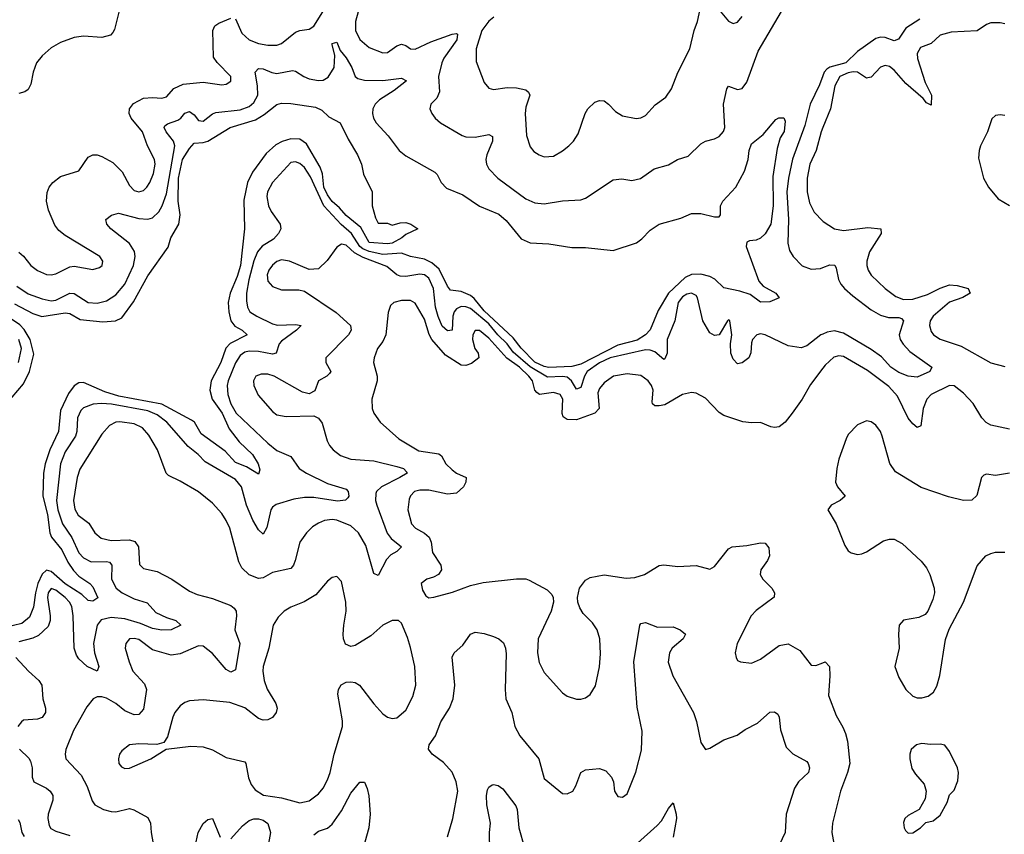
# Model space of a CAD drawing. Header units: inches. Extents: x 1682530 to 1839546, y 640742 to 791647.
# Tile 356 of 656: x 1726513 to 1730788, y 722022 to 725557. Entities that reach past the tile are written whole.
import ezdxf

# ---------------------------------------------------------------- set-up
doc = ezdxf.new("R2010")
doc.units = ezdxf.units.IN
doc.header["$MEASUREMENT"] = 0
doc.layers.add('B7722', color=7, linetype='Continuous')
doc.layers.add('B7732', color=7, linetype='Continuous')

msp = doc.modelspace()

# ---------------------------------------------------------------- linework, layer by layer
at = {"layer": 'B7722', "color": 5}
for points, elevation in [([(1727450, 725560.9), (1727478.2, 725498.2), (1727509.2, 725469.2), (1727550, 725453.8), (1727590, 725445.9), (1727630, 725446.4), (1727650, 725454.3), (1727710, 725502.5), (1727730, 725510.2), (1727770, 725516.1), (1727790, 725528.9), (1727865.7, 725650)], 560), ([(1727998.3, 725650), (1727970.6, 725550), (1727971.4, 725510), (1727990, 725471.4), (1728030, 725436.3), (1728090, 725412.8), (1728110, 725415), (1728150, 725443.8), (1728170, 725450.9), (1728190, 725444.5), (1728210, 725431.2), (1728230, 725429.4), (1728298.3, 725461.7), (1728390, 725493.8), (1728410, 725497.6), (1728414.4, 725494.4), (1728410.6, 725470), (1728354.1, 725390), (1728345.8, 725370), (1728331.4, 725310), (1728336.4, 725243.6), (1728323.9, 725216.1), (1728297.6, 725190), (1728293.7, 725170), (1728302.6, 725150), (1728317, 725130), (1728340.3, 725110), (1728434.4, 725054.4), (1728450, 725049.4), (1728490, 725047.4), (1728550, 725059.1), (1728566.4, 725050), (1728566.2, 725030), (1728541.3, 724970), (1728537.4, 724950), (1728539.7, 724930), (1728549.2, 724910), (1728589, 724870), (1728710, 724779.7), (1728750, 724762.2), (1728790, 724758.6), (1728870, 724771.7), (1728950, 724775.6), (1728970, 724783.1), (1729090, 724862.6), (1729127, 724867), (1729170, 724859.3), (1729207.7, 724867.7), (1729267, 724910), (1729330, 724928), (1729369, 724951), (1729414.9, 724965.1), (1729470, 725018), (1729490, 725030.3), (1729530, 725040.3), (1729550, 725050.3), (1729568.2, 725071.8), (1729574, 725090), (1729568.4, 725190), (1729582.9, 725257.1), (1729590, 725268.4), (1729630, 725254.4), (1729650, 725258.8), (1729670, 725285.8), (1729719.1, 725420.9), (1729850, 725642.4)], 560), ([(1728571.8, 725568.2), (1728550, 725551), (1728518.9, 725510), (1728495.5, 725430), (1728495.4, 725375.4), (1728530, 725284), (1728550, 725259.5), (1728570, 725254), (1728630, 725262.2), (1728670, 725262.1), (1728710, 725253.5), (1728722, 725242), (1728728.2, 725230), (1728710, 725178), (1728707.1, 725150), (1728714.1, 725054.1), (1728730, 725005.5), (1728745.4, 724985.4), (1728767.7, 724970), (1728790, 724962.3), (1728830, 724965.5), (1728870, 724987.7), (1728897.6, 725010), (1728917.6, 725030), (1728938.2, 725061.8), (1728967.6, 725150), (1728980.4, 725170), (1729010, 725198.7), (1729030, 725207), (1729050, 725204.4), (1729070, 725190.4), (1729099.1, 725159.1), (1729130, 725139.6), (1729190, 725129.1), (1729210, 725131.7), (1729230, 725142), (1729271.6, 725188.4), (1729318.5, 725221.5), (1729343.3, 725256.7), (1729370, 725328), (1729422.5, 725430), (1729441.1, 725510), (1729456.5, 725550), (1729470, 725615.8)], 580), ([(1726944.2, 725595.8), (1726924.8, 725515.2), (1726918, 725502), (1726907.7, 725490), (1726870, 725479.8), (1726790, 725485.1), (1726750, 725479.8), (1726690, 725458.9), (1726650, 725435.1), (1726610, 725400.5), (1726586.5, 725370), (1726571.3, 725330), (1726561.9, 725278.1), (1726550, 725254.3), (1726535.3, 725244.7), (1726510, 725237.5)], 560), ([(1729553.9, 725593.9), (1729590, 725550.4), (1729610, 725540.4), (1729630, 725546), (1729650, 725570.4)], 580), ([(1726510, 724548.8), (1726530, 724531.3), (1726560.7, 724490), (1726590, 724468.8), (1726630, 724451.4), (1726650, 724450.1), (1726670, 724455), (1726730, 724484.5), (1726750, 724487.3), (1726830, 724473.1), (1726858.9, 724481.1), (1726871.3, 724490), (1726874.7, 724510), (1726860.5, 724530), (1726710, 724620.9), (1726682.5, 724642.5), (1726665.2, 724665.2), (1726638.7, 724730), (1726629.9, 724770), (1726632.9, 724807.1), (1726641.4, 724830), (1726656.4, 724850), (1726690, 724876.5), (1726770, 724902), (1726810, 724960.5), (1726830, 724970.4), (1726850, 724970.3), (1726870, 724964), (1726917.9, 724937.9), (1726957.3, 724897.3), (1726990, 724838), (1727010, 724815.8), (1727030, 724810.1), (1727050, 724816.6), (1727065, 724830), (1727078.6, 724850), (1727094.2, 724890), (1727101.2, 724930), (1727099, 724950), (1727067.9, 725010), (1727045.8, 725070), (1726996.5, 725130), (1726988.1, 725150), (1726989.2, 725170), (1727006.9, 725193.1), (1727050, 725216.6), (1727090, 725220.1), (1727130, 725216.3), (1727150, 725222.8), (1727181.9, 725258.1), (1727222.2, 725277.8), (1727310, 725285.4), (1727390, 725273.8), (1727410, 725277.4), (1727429.6, 725290), (1727429.7, 725310), (1727370.8, 725370.8), (1727354.7, 725394.7), (1727351.4, 725510), (1727360.3, 725530), (1727377.7, 725542.3), (1727430, 725563.5)], 560), ([(1726500.9, 724400.9), (1726550, 724367.5), (1726610, 724345.3), (1726650, 724337.5), (1726670, 724340.6), (1726730, 724371), (1726750, 724369.1), (1726810.6, 724330), (1726850, 724327), (1726890, 724337.3), (1726930, 724363.8), (1726970, 724409.5), (1727007.2, 724490), (1727014.2, 724530), (1727010.8, 724550.8), (1726990, 724586.5), (1726908.7, 724650), (1726891.3, 724670), (1726887.3, 724690), (1726911, 724709), (1726942.4, 724717.6), (1727030, 724694.2), (1727070, 724691.5), (1727090, 724697.8), (1727117.1, 724722.9), (1727131.3, 724748.7), (1727150, 724801.7), (1727186.7, 725010), (1727180.2, 725030), (1727148.9, 725070), (1727140.5, 725090), (1727143.3, 725096.7), (1727154.1, 725105.9), (1727198.9, 725121.1), (1727212.3, 725130), (1727230, 725151.9), (1727250, 725158.5), (1727270, 725144.7), (1727290, 725119.3), (1727310, 725116.6), (1727350, 725148.9), (1727365.1, 725154.9), (1727470, 725166.2), (1727510, 725180.7), (1727530, 725197.4), (1727546.3, 725230), (1727546, 725270), (1727535.9, 725330), (1727550, 725345.4), (1727570, 725344.1), (1727607.7, 725327.7), (1727630, 725323.8), (1727697.3, 725337.3), (1727710, 725334.3), (1727746.9, 725310), (1727770, 725301.2), (1727810, 725292.7), (1727830, 725295.2), (1727851.8, 725308.2), (1727878.2, 725350), (1727881.1, 725401.1), (1727869.4, 725450), (1727870, 725453.4), (1727890, 725459.3), (1727904.1, 725424.1), (1727930, 725392.2), (1727954.4, 725350), (1727970, 725310.3), (1727981.5, 725301.5), (1728010, 725295), (1728090, 725293.8), (1728170, 725302.7), (1728192.4, 725292.4), (1728139, 725250), (1728074.8, 725210), (1728057, 725190), (1728046.7, 725170), (1728044.3, 725150), (1728049.5, 725129.5), (1728060.8, 725110), (1728113.3, 725053.3), (1728160.7, 724990), (1728190, 724967.1), (1728315.5, 724895.5), (1728325.6, 724885.6), (1728343.2, 724850), (1728366.5, 724826.5), (1728437.6, 724797.6), (1728510, 724747.8), (1728593.3, 724713.3), (1728625.4, 724685.4), (1728690, 724606.5), (1728730, 724588.7), (1728810, 724583.8), (1728910, 724568.3), (1728970, 724569.1), (1729090, 724555.9), (1729190.8, 724589.2), (1729214.3, 724605.7), (1729250, 724643.1), (1729290, 724670.2), (1729384.1, 724695.9), (1729430, 724716.1), (1729470, 724716.1), (1729530, 724701.6), (1729550, 724701), (1729555.1, 724710), (1729555.6, 724750), (1729565.1, 724770), (1729622.4, 724830), (1729660, 724900), (1729675.8, 724950), (1729679.7, 724990), (1729690, 725019.1), (1729741.5, 725058.5), (1729796.4, 725123.6), (1729808.4, 725131.6), (1729830, 725132), (1729836.1, 725116.1), (1729832.1, 725072.1), (1729815.4, 725044.6), (1729802, 724998), (1729783.6, 724876.4), (1729784.3, 724750), (1729773.5, 724670), (1729750, 724627.3), (1729730, 724609), (1729710, 724599.8), (1729681.8, 724598.2), (1729670, 724592.3), (1729667.5, 724572.5), (1729722.5, 724422.5), (1729740.8, 724400.8), (1729796, 724370), (1729811, 724350), (1729770, 724332.7), (1729730, 724331.5), (1729684.2, 724364.2), (1729639.2, 724379.2), (1729570, 724393.1), (1729531.2, 724431.2), (1729510, 724442.4), (1729470, 724452.5), (1729429.2, 724450.8), (1729401.7, 724438.3), (1729329.2, 724370.8), (1729285, 724295), (1729250, 724210.6), (1729229.5, 724190), (1729193.2, 724166.8), (1729110, 724144.8), (1728950, 724062.7), (1728910, 724051.6), (1728810, 724047.9), (1728790, 724052.1), (1728750, 724071.4), (1728690, 724131.8), (1728655.9, 724175.9), (1728530, 724294.4), (1728486.9, 724346.9), (1728470, 724360.1), (1728430, 724377.2), (1728383.8, 724383.8), (1728370, 724400.3), (1728334.4, 724474.4), (1728302.3, 724502.3), (1728270, 724517.6), (1728210, 724529.9), (1728170, 724544), (1728090, 724538.8), (1728030, 724550.6), (1728002.4, 724562.4), (1727990, 724572.9), (1727953.3, 724630), (1727908.2, 724668.2), (1727833.3, 724750), (1727774.9, 724874.9), (1727750, 724915.7), (1727730, 724932.8), (1727710, 724940.4), (1727690, 724937.7), (1727610.1, 724850), (1727589.2, 724810.8), (1727586.6, 724790), (1727592.8, 724750), (1727604.7, 724724.7), (1727643.8, 724670), (1727647.1, 724650), (1727637.3, 724630), (1727615.5, 724604.5), (1727565.7, 724574.3), (1727545.2, 724550), (1727530, 724510.9), (1727508.2, 724428.2), (1727498.2, 724370), (1727497.5, 724337.5), (1727502.6, 724310), (1727512.1, 724290), (1727542.7, 724270), (1727610, 724237.4), (1727631.8, 724231.8), (1727710, 724234.6), (1727734.4, 724230), (1727714.3, 724210), (1727650, 724162.4), (1727640.1, 724150), (1727626.4, 724110), (1727610, 724105.9), (1727550, 724117.7), (1727510, 724119.1), (1727490, 724113.9), (1727470, 724100.2), (1727450, 724067.4), (1727418.5, 723990), (1727414.2, 723970), (1727416.7, 723930), (1727429.4, 723890), (1727453.6, 723850), (1727590, 723720.1), (1727630, 723688.3), (1727690, 723661.5), (1727727.1, 723610), (1727758, 723590), (1727850, 723544.3), (1727930, 723519.7), (1727939.3, 723510), (1727941.7, 723490), (1727937.9, 723482.1), (1727928.1, 723471.9), (1727892.2, 723467.8), (1727790, 723483.6), (1727750, 723483.6), (1727703.9, 723476.1), (1727626.9, 723453.1), (1727610, 723442), (1727603.3, 723430), (1727585.9, 723354.1), (1727570, 723324.7), (1727550, 723342.7), (1727525, 723385), (1727497.7, 723450), (1727476.1, 723530), (1727450, 723562.1), (1727318.5, 723638.5), (1727288, 723670), (1727244.7, 723704.7), (1727151.5, 723810), (1727110, 723843.1), (1727070, 723859.1), (1726911.8, 723888.2), (1726868, 723892), (1726831.9, 723888.1), (1726790, 723872.5), (1726778.4, 723861.6), (1726763.9, 723830), (1726761, 723770), (1726755.1, 723750), (1726710, 723681.5), (1726689.7, 723630), (1726673.4, 723470), (1726678.7, 723430), (1726699.1, 723370), (1726739.2, 723310), (1726770, 723244.3), (1726790, 723222), (1726824, 723204), (1726890, 723206.6), (1726902.6, 723202.6), (1726913.3, 723190), (1726912.2, 723130), (1726931.5, 723090), (1726958.3, 723070), (1727010, 723043.3), (1727066.3, 723026.3), (1727104.2, 722984.2), (1727150, 722962.5), (1727190.4, 722950), (1727212.2, 722930), (1727170.6, 722910), (1727130, 722907.5), (1727090, 722915.5), (1727037.5, 722937.5), (1726970, 722956.9), (1726910, 722962.7), (1726867.3, 722952.7), (1726848.9, 722930), (1726834, 722850), (1726837.8, 722810), (1726857.2, 722750), (1726850, 722729.9), (1726806, 722750), (1726770, 722783), (1726759.2, 722799.2), (1726749.1, 722830), (1726745.8, 722970), (1726740.1, 723010), (1726729.9, 723030), (1726709.9, 723050), (1726670, 723082), (1726650, 723088.4), (1726636.8, 723070), (1726633.7, 723050), (1726645.8, 722970), (1726645.1, 722950), (1726636, 722924), (1726594.9, 722885.1), (1726570, 722873.7), (1726510, 722857.7)], 540), ([(1730000, 725313.4), (1729985.9, 725274.1), (1729945.6, 725190), (1729921.8, 725098.2), (1729868.6, 724951.4), (1729851.2, 724868.8), (1729844.3, 724810), (1729850.5, 724689.5), (1729847.8, 724587.8), (1729855.4, 724555.4), (1729871.4, 724530), (1729910, 724489.2), (1729950, 724474.2), (1729990, 724477.7), (1730000, 724481.6)], 560), ([(1726490, 724323.6), (1726570, 724281.8), (1726608.9, 724268.9), (1726710, 724284.8), (1726730, 724282.2), (1726776.2, 724256.2), (1726873.5, 724246.5), (1726929.2, 724250.8), (1726956.8, 724263.2), (1727006.7, 724333.3), (1727070, 724445.6), (1727157.4, 724570), (1727169.8, 724610), (1727203.7, 724670), (1727209.1, 724710), (1727201.2, 724770), (1727201.8, 724870), (1727219.5, 724950), (1727250, 724998.8), (1727270, 725021), (1727310, 725023.7), (1727330.2, 725029.8), (1727426.4, 725090), (1727536.8, 725123.2), (1727574.3, 725145.7), (1727630, 725189.2), (1727650, 725194.3), (1727690, 725192.9), (1727797.7, 725177.7), (1727824.1, 725164.1), (1727855, 725135), (1727903.8, 725110), (1727938.6, 725038.6), (1727979.5, 724970), (1727996.4, 724930), (1728006.2, 724886.2), (1728042.8, 724810), (1728042.8, 724750), (1728058, 724698), (1728070, 724674), (1728110, 724674), (1728130, 724666), (1728164.5, 724675.5), (1728190, 724676.4), (1728211, 724670), (1728241, 724650), (1728190, 724625.1), (1728172.2, 724610), (1728130, 724587.1), (1728110, 724584.8), (1728030, 724590.7), (1727994.7, 724654.7), (1727930, 724707.1), (1727901.4, 724741.4), (1727870, 724768), (1727850, 724796.7), (1727833.7, 724830), (1727827.6, 724887.6), (1727817, 724917), (1727758.2, 725018.2), (1727730, 725038.3), (1727690, 725039.9), (1727652, 725028), (1727625.8, 725014.2), (1727583.8, 724976.2), (1727524.3, 724895.7), (1727501.6, 724850), (1727486.7, 724773.3), (1727489, 724649), (1727471, 724490), (1727457.7, 724442.3), (1727427.2, 724370), (1727418.1, 724330), (1727420.4, 724290), (1727430.1, 724250), (1727447.2, 724227.2), (1727479, 724210), (1727501.1, 724190), (1727427.4, 724152.6), (1727408.6, 724131.4), (1727386.7, 724070), (1727344.6, 723990), (1727338.2, 723950), (1727349.2, 723910), (1727391.5, 723850), (1727421.8, 723781.8), (1727465.7, 723725.7), (1727523.2, 723670), (1727549.1, 723630), (1727556.2, 723603.8), (1727550, 723584.7), (1727497.3, 723617.3), (1727450, 723634.9), (1727404.4, 723684.4), (1727300.4, 723760.4), (1727271.8, 723810), (1727259.6, 723819.6), (1727130, 723888.9), (1726944.1, 723924.1), (1726882.9, 723942.9), (1726790, 723983.4), (1726770, 723980.8), (1726750, 723967.9), (1726724.5, 723935.5), (1726690, 723860.9), (1726681.6, 723770), (1726643.6, 723690), (1726623.9, 723630), (1726617, 723590), (1726613.2, 723490), (1726633.3, 723410), (1726643.4, 723330), (1726651.1, 723311.1), (1726696, 723256), (1726722.6, 723202.6), (1726746.9, 723166.9), (1726770, 723143), (1726818.2, 723110), (1726830, 723095.9), (1726852.3, 723047.7), (1726830, 723033.6), (1726810, 723037), (1726782.1, 723062.1), (1726710, 723108.8), (1726650, 723162.5), (1726630, 723167.8), (1726610, 723150.9), (1726592.3, 723110), (1726581.5, 723070), (1726572.7, 723007.3), (1726554.9, 722965.1), (1726523, 722937), (1726450, 722919.3)], 520), ([(1730000, 725088.7), (1729992.4, 725070), (1729970.8, 724989.2), (1729942.9, 724930), (1729932.3, 724870), (1729931.4, 724810), (1729941.9, 724761.9), (1729962, 724722), (1730000, 724683.1)], 580), ([(1730000, 724193.2), (1729990.6, 724189.4), (1729930, 724142.5), (1729906.1, 724133.9), (1729850, 724142.5), (1729750, 724189.2), (1729730, 724194.1), (1729713, 724190), (1729695.1, 724170), (1729690, 724155.6), (1729687.8, 724112.2), (1729679.1, 724090), (1729650, 724068.7), (1729630, 724063.1), (1729610, 724083.5), (1729600.2, 724110), (1729598.7, 724150), (1729604.8, 724190), (1729596, 724250), (1729590, 724254), (1729586.4, 724250), (1729550, 724189.6), (1729530, 724186.3), (1729510, 724198.9), (1729479.1, 724250), (1729455.5, 724350), (1729450, 724359.7), (1729430, 724370.7), (1729410, 724365.8), (1729390, 724354), (1729372.2, 724330), (1729356.8, 724250), (1729323.9, 724170), (1729323.5, 724110), (1729313.9, 724086.1), (1729310, 724083.1), (1729270, 724115.6), (1729250, 724123.6), (1729230, 724124.3), (1729076.6, 724090), (1729030, 724068), (1728976.8, 724030), (1728965.6, 724010), (1728950, 723960.8), (1728930, 723954.4), (1728908.7, 723990), (1728890, 724005.3), (1728870, 724008.5), (1728805.2, 724005.2), (1728730, 724051.2), (1728654.9, 724114.9), (1728629.2, 724150), (1728589.5, 724189.5), (1728550, 724238), (1728470, 724303.5), (1728450, 724311.5), (1728430, 724312.3), (1728410, 724302.9), (1728399.9, 724290), (1728393.2, 724270), (1728390.6, 724209.4), (1728370, 724207.1), (1728347.6, 724227.6), (1728330, 724268.9), (1728317.9, 724310), (1728309.9, 724390), (1728290, 724435.8), (1728270, 724449.9), (1728250, 724452.4), (1728190, 724442.2), (1728164.3, 724444.3), (1728149.8, 724450), (1728106.7, 724486.7), (1728004.5, 724524.5), (1727966, 724546), (1727930, 724578.1), (1727910, 724583.1), (1727890.2, 724569.8), (1727847.9, 724512.1), (1727810, 724476.4), (1727770, 724473.1), (1727685.1, 724510), (1727650, 724514.6), (1727630, 724508.5), (1727610, 724492), (1727594.5, 724470), (1727586.9, 724450), (1727590, 724423.1), (1727610, 724399.3), (1727650, 724384.5), (1727724.6, 724384.6), (1727750, 724379.5), (1727886.8, 724286.8), (1727949.2, 724230), (1727951.6, 724210), (1727941.3, 724190), (1727841.7, 724090), (1727841.5, 724070), (1727863.2, 724030), (1727858.1, 724021.9), (1727846.7, 724010), (1727809.7, 723990.3), (1727793.8, 723946.2), (1727770, 723933.3), (1727741, 723941), (1727618.3, 724010), (1727590, 724018.5), (1727560.9, 724019.1), (1727537.6, 724010), (1727528.4, 723990), (1727529.3, 723970), (1727547.8, 723927.8), (1727610, 723856.9), (1727630, 723842), (1727670, 723835.4), (1727790, 723838.5), (1727810, 723827.6), (1727825.9, 723805.9), (1727848.2, 723730), (1727858.5, 723710), (1727874.6, 723690), (1727906, 723666), (1727950, 723650.2), (1728050, 723643.3), (1728150, 723618.9), (1728179.5, 723610), (1728193.3, 723593.3), (1728195.2, 723590), (1728163.8, 723570), (1728084, 723530), (1728062, 723510), (1728059.4, 723500.6), (1728058.1, 723470), (1728063.6, 723450), (1728108.7, 723328.7), (1728125.6, 723305.6), (1728170.2, 723270), (1728150.4, 723250), (1728124.7, 723235.3), (1728105.7, 723214.3), (1728070, 723145.1), (1728050, 723154.5), (1728015.9, 723275.9), (1727984, 723330), (1727950, 723360.4), (1727890, 723384.7), (1727870, 723388.2), (1727836.8, 723383.2), (1727810, 723372.9), (1727784.2, 723355.8), (1727758.3, 723330), (1727730, 723289.3), (1727709.4, 723210), (1727701.5, 723190), (1727690, 723176.1), (1727610, 723158.3), (1727570, 723135.4), (1727550, 723131.9), (1727508.6, 723148.6), (1727478, 723178), (1727464.4, 723204.4), (1727425, 723350), (1727410, 723383.9), (1727390, 723413.8), (1727350, 723458.9), (1727290, 723508.2), (1727210, 723555.1), (1727158.5, 723578.5), (1727149.2, 723589.2), (1727111.7, 723690), (1727074.2, 723754.2), (1727046, 723786), (1727010, 723803.5), (1726948, 723812), (1726930, 723809.9), (1726903.3, 723796.7), (1726870, 723758.2), (1726773.5, 723606.5), (1726762.2, 723570), (1726747.2, 723470), (1726752.9, 723432.9), (1726767.5, 723407.5), (1726812.6, 723372.6), (1726839.4, 723330), (1726867.3, 723307.3), (1726910, 723296.6), (1726990, 723299.4), (1727012.3, 723292.3), (1727029.4, 723269.4), (1727033.6, 723193.6), (1727050, 723176), (1727110, 723162.8), (1727173.7, 723130), (1727250, 723076.9), (1727283.4, 723063.4), (1727350, 723046), (1727430, 723014.4), (1727444, 723004), (1727453.1, 722990), (1727454.3, 722970), (1727446.7, 722910), (1727468.4, 722850), (1727450, 722736.2), (1727430, 722725.3), (1727410, 722737.7), (1727350, 722806.6), (1727310, 722838.3), (1727290, 722839.4), (1727210, 722804.9), (1727170, 722799.2), (1727090, 722822.9), (1727030, 722867), (1727010, 722871.9), (1726990, 722869.7), (1726974.3, 722850), (1726971.5, 722830), (1726988.2, 722770), (1727004.5, 722730), (1727054.7, 722674.7), (1727064.1, 722650), (1727050, 722565.7), (1727030, 722542.5), (1727010, 722540.5), (1726970, 722558.6), (1726929.8, 722590), (1726890, 722613.2), (1726870, 722619.1), (1726850, 722618.4), (1726832.4, 722610), (1726804.7, 722575.3), (1726747.3, 722472.7), (1726713.8, 722390), (1726710.2, 722370), (1726713.6, 722350), (1726779.3, 722279.3), (1726806.4, 722230), (1726827.9, 722167.9), (1726839.3, 722150), (1726876.3, 722130), (1726910, 722121.5), (1726930, 722119.7), (1726990, 722133.5), (1727008.7, 722128.7), (1727070, 722095.3), (1727081.2, 722070), (1727083.2, 722030), (1727095.2, 721964.8)], 560), ([(1730000, 724044.5), (1729946.4, 723973.6), (1729910, 723910.9), (1729866.5, 723850), (1729835.8, 723810), (1729810, 723789.8), (1729790, 723786.8), (1729774, 723790), (1729730, 723809.4), (1729690, 723807.3), (1729652.6, 723812.6), (1729570, 723839.1), (1729550, 723852.8), (1729490, 723915.4), (1729450, 723936.3), (1729430, 723938.9), (1729391.4, 723931.4), (1729313.5, 723886.5), (1729290, 723880.8), (1729270, 723882.2), (1729260.9, 723890), (1729259.3, 723899.3), (1729263.4, 723950), (1729256.8, 723970), (1729242, 723990), (1729210, 724013.5), (1729150, 724020.7), (1729090.5, 724010), (1729050, 723982), (1729030, 723956), (1729022.8, 723937.2), (1729029, 723870), (1729010.2, 723850), (1728930, 723821.3), (1728890, 723822.4), (1728873.2, 723833.2), (1728867.7, 723847.7), (1728870.7, 723910), (1728858.9, 723930), (1728830, 723939.6), (1728770, 723930.5), (1728758.8, 723938.8), (1728749.9, 723949.9), (1728739.2, 723990), (1728723.7, 724010), (1728683.7, 724050), (1728628.2, 724088.2), (1728550, 724175.3), (1728510, 724208.2), (1728490, 724208.3), (1728480.5, 724190), (1728478.4, 724170), (1728489.6, 724130), (1728503.9, 724110), (1728506.6, 724090), (1728474.2, 724065.8), (1728450, 724056.9), (1728430, 724057.8), (1728361.4, 724101.4), (1728303.1, 724170), (1728291.1, 724191.1), (1728270, 724258.2), (1728230, 724327.4), (1728210, 724338.2), (1728170, 724338), (1728137.1, 724330), (1728123.4, 724316.6), (1728113.3, 724286.7), (1728103.2, 724190), (1728090, 724160.5), (1728066.9, 724130), (1728051.4, 724090), (1728049.1, 724070), (1728064.7, 724010), (1728065.6, 723990), (1728042.3, 723910), (1728043.6, 723870), (1728050.3, 723850), (1728077.4, 723810), (1728158.7, 723738.7), (1728246.3, 723686.3), (1728333.5, 723673.5), (1728344.2, 723664.2), (1728363.7, 723630), (1728390, 723603.5), (1728410, 723588.7), (1728451.1, 723570), (1728449.3, 723550), (1728439.8, 723530), (1728410, 723503), (1728370, 723498.1), (1728290, 723516), (1728250, 723515.6), (1728227.7, 723510), (1728209.1, 723490.9), (1728203.6, 723476.4), (1728198, 723430), (1728214.5, 723370), (1728231.5, 723350), (1728270, 723329.5), (1728291, 723311), (1728298.8, 723290), (1728305, 723245), (1728341.6, 723190), (1728344.1, 723170), (1728331, 723149), (1728310, 723137.6), (1728281, 723130), (1728256.3, 723110), (1728262, 723082), (1728276.3, 723056.3), (1728290, 723047.7), (1728310.6, 723050.6), (1728392.3, 723072.3), (1728470, 723102), (1728524.8, 723115.2), (1728670, 723131.3), (1728709.8, 723130.2), (1728725.5, 723125.5), (1728803.1, 723083.1), (1728822.9, 723062.9), (1728829, 723050), (1728830.3, 723030), (1728820.7, 722990), (1728764.7, 722870), (1728761.8, 722810), (1728768.2, 722768.2), (1728790, 722723.8), (1728870, 722636.4), (1728890, 722621.3), (1728930, 722608.5), (1728950, 722608.7), (1728970, 722614.4), (1728990, 722628.2), (1729013, 722667), (1729030.8, 722749.2), (1729034.1, 722805.9), (1729032, 722870), (1729020.4, 722910), (1729000, 722940), (1728959.7, 722979.7), (1728944.5, 723004.5), (1728936.2, 723030), (1728934.8, 723050), (1728943.5, 723090), (1728970, 723125.2), (1728990, 723136.1), (1729050, 723148), (1729146.6, 723133.4), (1729183.4, 723136.6), (1729225.1, 723150), (1729290, 723188.9), (1729310, 723191.6), (1729370, 723184.2), (1729450, 723188), (1729510, 723172.2), (1729530, 723183.7), (1729590, 723260.4), (1729606, 723270), (1729670, 723275.8), (1729730, 723287.4), (1729750, 723284.9), (1729765.4, 723265.4), (1729767.9, 723230), (1729759.6, 723210), (1729731.5, 723170), (1729727.4, 723150), (1729739.6, 723130), (1729778.6, 723090), (1729790.2, 723070), (1729788.9, 723051.1), (1729710, 722994), (1729688.9, 722970), (1729628.4, 722850), (1729619.1, 722810), (1729623, 722790), (1729630, 722776), (1729642, 722770), (1729690, 722764.9), (1729730, 722781.6), (1729810, 722841.6), (1729850, 722848.4), (1729900, 722820), (1729950, 722756.3), (1729970, 722754.4), (1730000, 722766.3)], 580), ([(1726455.8, 723890), (1726530, 723977.4), (1726555.1, 724030), (1726573.7, 724106.3), (1726558.8, 724170), (1726533.1, 724213.1), (1726513.4, 724233.4), (1726478.1, 724258.1)], 520), ([(1726508.5, 724070), (1726520.6, 724130), (1726510, 724169.8)], 540), ([(1728370, 722011.3), (1728394, 722090), (1728415.6, 722210), (1728408.5, 722250), (1728390, 722292.5), (1728353.6, 722333.6), (1728304.5, 722370), (1728288.6, 722391.4), (1728291, 722410), (1728318.5, 722450), (1728341.1, 722510), (1728379.4, 722570), (1728395.7, 722610), (1728402.7, 722670), (1728390, 722791), (1728399.5, 722810), (1728436.5, 722843.5), (1728470, 722890.5), (1728490, 722899.3), (1728530, 722893.4), (1728570, 722880.3), (1728593.4, 722870), (1728613, 722853), (1728622.7, 722830), (1728625.8, 722805.8), (1728621.3, 722650), (1728624.1, 722610), (1728649.1, 722550), (1728662.7, 722490), (1728684.2, 722450), (1728767.2, 722350), (1728790, 722263.8), (1728870, 722199.3), (1728890, 722197.1), (1728915.1, 722210), (1728928.2, 722231.8), (1728950, 722290.4), (1728970, 722302.4), (1729030, 722307.7), (1729057.3, 722297.3), (1729082, 722270), (1729090.7, 722250), (1729094.8, 722210), (1729110, 722186), (1729130, 722182.8), (1729150, 722198), (1729188.1, 722291.9), (1729212.2, 722387.8), (1729216.1, 722470), (1729194.2, 722574.2), (1729179.3, 722770), (1729205.6, 722930), (1729210, 722937.3), (1729230, 722941.6), (1729281.5, 722921.5), (1729350, 722922.3), (1729380.7, 722910), (1729403, 722890), (1729393.7, 722870), (1729345.2, 722830), (1729334.3, 722810), (1729328.6, 722768.6), (1729348.2, 722710), (1729438.2, 722550), (1729451.2, 722511.2), (1729470, 722420.7), (1729490, 722390.4), (1729510, 722396), (1729570, 722431.7), (1729627.9, 722452.1), (1729662.8, 722477.2), (1729715.6, 722504.4), (1729770, 722551.7), (1729790, 722554), (1729803.9, 722543.9), (1729810, 722531), (1729815.6, 722475.6), (1729840.7, 722400.7), (1729870, 722371.7), (1729930, 722337.6), (1729937, 722330), (1729942.6, 722310), (1729937.4, 722290), (1729893.7, 722250), (1729877.5, 722222.5), (1729841.3, 722110), (1729836, 722030), (1729798.2, 721950)], 560), ([(1726495.9, 722790), (1726551.3, 722730), (1726596.5, 722690), (1726609.3, 722670), (1726613.2, 722610), (1726625.6, 722570), (1726625.2, 722550), (1726610, 722529.1), (1726590, 722522.3), (1726530, 722516.8), (1726520.3, 722510), (1726505.4, 722490)], 540), ([(1726511.5, 722391.5), (1726552.5, 722352.5), (1726559.5, 722339.5), (1726566.7, 722310), (1726567.2, 722270), (1726574.4, 722250), (1726630, 722222.3), (1726645, 722210), (1726657.2, 722190), (1726657, 722170), (1726637.2, 722110), (1726635, 722090), (1726640.6, 722060.6), (1726647.9, 722047.9), (1726670, 722035.7), (1726730, 722017.1)], 540), ([(1727790, 722019.3), (1727810, 722035.2), (1727850, 722049.3), (1727870, 722066), (1727910, 722124.2), (1727950, 722201.2), (1727990, 722248.8), (1728010, 722248.4), (1728021.3, 722221.3), (1728029.4, 722189.4), (1728035.3, 722110), (1728029.4, 722050), (1727990.3, 721910)], 560), ([(1728553.9, 721950), (1728553.1, 722030), (1728557.4, 722070), (1728541.4, 722150), (1728539.8, 722190), (1728544.2, 722215.8), (1728550, 722226.8), (1728563.7, 722236.3), (1728570, 722238.8), (1728590, 722233.4), (1728610, 722219.3), (1728666.4, 722146.4), (1728673.4, 722130), (1728680.1, 722050), (1728730, 721877.1)], 540), ([(1729110, 721907.3), (1729280.3, 722059.7), (1729299.4, 722080.6), (1729330, 722134), (1729350, 722158.8), (1729363.6, 722110), (1729364.2, 722090), (1729350.2, 722010.2)], 540), ([(1726505.8, 722085.8), (1726513.2, 722073.2), (1726522.4, 722030), (1726532.5, 722012.5)], 520), ([(1727279.1, 721990), (1727288.2, 722030), (1727310, 722068.9), (1727330, 722086), (1727350.2, 722090.2), (1727382.9, 722010)], 560), ([(1727430, 722002.8), (1727480.8, 722059.2), (1727510, 722081.6), (1727530, 722089), (1727549.5, 722089.5), (1727570, 722083.2), (1727590, 722068.9), (1727602.6, 722030), (1727588.1, 721950)], 560)]:
    msp.add_lwpolyline(points, dxfattribs=dict(at, elevation=elevation))
at = {"layer": 'B7722', "color": 5, "elevation": 580}
msp.add_lwpolyline([(1727890, 723140.9), (1727870, 723136.2), (1727850, 723120.5), (1727798.1, 723061.9), (1727748.8, 723031.2), (1727690, 723007.1), (1727661.7, 722990), (1727635.7, 722964.3), (1727614.2, 722930), (1727595.4, 722830), (1727570.2, 722750), (1727568, 722730), (1727574, 722690), (1727587.8, 722652.2), (1727625.2, 722590), (1727630.2, 722570.2), (1727626.5, 722550), (1727611.3, 722528.7), (1727590, 722518.5), (1727570, 722517.3), (1727550, 722525.3), (1727490, 722571.2), (1727425.5, 722594.5), (1727310, 722605.6), (1727250, 722600.8), (1727230, 722593.8), (1727210, 722579.2), (1727186.5, 722550), (1727177.2, 722530), (1727155.3, 722444.7), (1727139.3, 722420.7), (1727108.5, 722411.5), (1727030, 722414.6), (1726990, 722409.8), (1726955.9, 722384.1), (1726946.3, 722370), (1726941.5, 722350), (1726944, 722330), (1726955.5, 722315.5), (1726970, 722308.4), (1726990, 722309.3), (1727082.7, 722350), (1727148.9, 722391.1), (1727256, 722404), (1727310, 722401.5), (1727350, 722389), (1727410, 722355.8), (1727490, 722336.4), (1727495.3, 722330), (1727507.1, 722267.1), (1727518.4, 722238.4), (1727535.8, 722215.8), (1727571.6, 722191.6), (1727650, 722180.2), (1727730, 722159), (1727770, 722167.3), (1727810, 722197.8), (1727830, 722222.9), (1727850, 722258), (1727860.9, 722290), (1727878.5, 722370), (1727914.1, 722490), (1727914.3, 722514.3), (1727894, 722630), (1727896.8, 722650), (1727909.3, 722670.7), (1727930, 722682.2), (1727950, 722684.2), (1727970, 722680.2), (1727988.8, 722668.8), (1728050, 722589), (1728090, 722545.3), (1728110, 722530.4), (1728130, 722524.4), (1728150, 722527), (1728190, 722561.3), (1728220.4, 722619.6), (1728233.6, 722670), (1728228.9, 722750), (1728210, 722833.2), (1728196.8, 722876.8), (1728170, 722938), (1728158, 722950), (1728130, 722949.4), (1728090, 722929.7), (1728037.3, 722882.7), (1727970, 722841), (1727950, 722837.4), (1727927.1, 722847.1), (1727918.9, 722870), (1727917.7, 722890), (1727919.7, 722930), (1727930.9, 722990), (1727928.5, 723030), (1727910, 723119)], close=True, dxfattribs=at)
at = {"layer": 'B7732', "color": 5}
for points, elevation in [([(1730421.1, 725558.9), (1730359.7, 725520.3), (1730327.8, 725472.2), (1730310, 725465.5), (1730270, 725480.4), (1730250, 725481.7), (1730230, 725475.8), (1730150, 725419.5), (1730100.3, 725370), (1730030, 725351.2), (1730017.4, 725342.6), (1730005.9, 725330), (1730000, 725313.4)], 560), ([(1730790, 725538.7), (1730770, 725543.8), (1730730, 725544.2), (1730710, 725537), (1730670, 725509.3), (1730557.5, 725502.5), (1730510, 725490.5), (1730470, 725454), (1730423.6, 725436.4), (1730410.1, 725410), (1730411.5, 725388.5), (1730444.6, 725284.6), (1730472.1, 725230), (1730470, 725185.6), (1730450, 725195.8), (1730435.3, 725215.3), (1730360.9, 725280.9), (1730310, 725338.7), (1730290, 725353.8), (1730270, 725358.2), (1730250, 725350.8), (1730210, 725307.7), (1730195.8, 725304.2), (1730190, 725303.1), (1730150, 725329.9), (1730131.6, 725331.6), (1730110, 725327), (1730073.5, 725310), (1730051.4, 725270), (1730033.1, 725170), (1730000, 725088.7)], 580), ([(1730790, 725141), (1730770, 725144.7), (1730750, 725141.6), (1730733.1, 725126.9), (1730715.5, 725070), (1730684.9, 725010), (1730678.3, 724990), (1730675.8, 724955.8), (1730697.4, 724870), (1730719.5, 724830), (1730760.5, 724780.5), (1730810.2, 724750.2)], 620), ([(1730000, 724683.1), (1730001.5, 724681.5), (1730050, 724650.2), (1730090, 724641.9), (1730195.1, 724655.1), (1730252.4, 724650), (1730253.6, 724630), (1730202, 724550), (1730191, 724510), (1730191, 724490), (1730196.5, 724470), (1730210, 724449.2), (1730270.5, 724390.5), (1730316.4, 724356.4), (1730350, 724343), (1730390, 724344.1), (1730455, 724365), (1730510, 724392.5), (1730550, 724406.3), (1730583.7, 724403.7), (1730631, 724390), (1730639.3, 724370), (1730607.9, 724352.1), (1730550, 724331.1), (1730478.4, 724270), (1730465.8, 724250), (1730463, 724230), (1730470, 724204.7), (1730481, 724190), (1730510, 724170.8), (1730600.7, 724140.7), (1730730, 724067.4), (1730790, 724052)], 580), ([(1730000, 724481.6), (1730030, 724493.4), (1730051.5, 724491.5), (1730058.3, 724478.3), (1730067.6, 724430), (1730078.4, 724410), (1730094.2, 724390), (1730130, 724358.7), (1730210, 724298.1), (1730250, 724275), (1730284.5, 724264.5), (1730330, 724264.7), (1730340.8, 724260.8), (1730350.1, 724250), (1730331.6, 724190), (1730335.3, 724170), (1730348.4, 724148.4), (1730377.6, 724117.6), (1730473.4, 724050), (1730464.9, 724030), (1730410, 724005.3), (1730370.2, 724009.8), (1730330, 724025.6), (1730295.2, 724050), (1730254.7, 724094.7), (1730210, 724125.7), (1730090, 724196.2), (1730050, 724206.5), (1730019.1, 724200.9), (1730000, 724193.2)], 560), ([(1730810, 723780.3), (1730730, 723797.3), (1730709.1, 723809.1), (1730689.7, 723829.7), (1730652, 723892), (1730610, 723936.5), (1730570, 723967.6), (1730550, 723969.2), (1730470, 723930.3), (1730451.9, 723910), (1730436.2, 723870), (1730425.1, 723794.9), (1730410, 723787.1), (1730390, 723802.8), (1730370, 723828.5), (1730323.6, 723923.6), (1730285.8, 723965.8), (1730194.3, 724034.3), (1730090, 724095.1), (1730070, 724099.1), (1730047.9, 724092.1), (1730010, 724057.7), (1730000, 724044.5)], 580), ([(1730810, 723588.7), (1730750, 723579.8), (1730710, 723585.4), (1730699.2, 723580.8), (1730689.3, 723570.7), (1730668.3, 723491.7), (1730647.5, 723472.5), (1730610, 723470.5), (1730546.2, 723486.2), (1730427.1, 723527.1), (1730315.8, 723595.8), (1730291.4, 723631.4), (1730257.4, 723750), (1730250, 723769.7), (1730230, 723797.3), (1730210, 723812.6), (1730190, 723815.8), (1730150, 723798.9), (1730110, 723756.9), (1730101, 723739), (1730069.4, 723650), (1730061, 723610), (1730055.6, 723550), (1730063.5, 723530), (1730097.4, 723490), (1730074.9, 723470), (1730036.5, 723450), (1730021.5, 723430), (1730057.4, 723370), (1730095, 723275), (1730110, 723252.7), (1730123.6, 723243.6), (1730150, 723236.5), (1730170, 723239.6), (1730190, 723247.9), (1730263.7, 723296.3), (1730290, 723303.2), (1730310, 723302.2), (1730344.4, 723284.4), (1730427.1, 723207.1), (1730450, 723178), (1730464.2, 723150), (1730483.6, 723090), (1730484.9, 723070), (1730478.2, 723041.8), (1730456.4, 722990), (1730443.8, 722976.2), (1730416.4, 722963.6), (1730350, 722951.9), (1730331.2, 722930), (1730327.8, 722890), (1730331.6, 722830), (1730312.1, 722750), (1730330, 722702.3), (1730360.7, 722650), (1730390, 722621.5), (1730410, 722614.3), (1730430, 722613.7), (1730458, 722622), (1730480.5, 722639.5), (1730495.2, 722664.8), (1730508.6, 722711.4), (1730532.6, 722867.4), (1730548.1, 722911.9), (1730610.7, 723029.3), (1730670, 723187.7), (1730707.3, 723230), (1730730, 723241.3), (1730750, 723246.7), (1730790, 723246.3)], 620), ([(1730000, 722766.3), (1730010, 722770.3), (1730028.4, 722750), (1730030.2, 722709.8), (1730024.3, 722624.3), (1730057.6, 722537.6), (1730087.4, 722487.4), (1730099, 722459), (1730107, 722427), (1730116.6, 722330), (1730107.7, 722290), (1730077.2, 722210), (1730041.8, 722070), (1730038.7, 722030), (1730053.5, 721950), (1730051.2, 721930), (1730035.2, 721910), (1730000, 721887.4)], 580)]:
    msp.add_lwpolyline(points, dxfattribs=dict(at, elevation=elevation))
at = {"layer": 'B7732', "color": 5, "elevation": 620}
msp.add_lwpolyline([(1730430, 722416), (1730406, 722410), (1730383.2, 722390), (1730377.2, 722370), (1730377.6, 722350), (1730387, 722307), (1730402.6, 722282.6), (1730440.4, 722240.4), (1730448.2, 722210), (1730443.8, 722176.2), (1730418.8, 722130), (1730370, 722103.6), (1730356.4, 722090), (1730350, 722074), (1730352.4, 722050), (1730359.2, 722039.2), (1730370, 722027.3), (1730390, 722028), (1730423.7, 722050), (1730446.8, 722073.2), (1730478.9, 722081.1), (1730510, 722104.7), (1730540.2, 722159.8), (1730550, 722194), (1730570, 722214), (1730585.6, 722254.4), (1730589.2, 722290), (1730585.2, 722310), (1730550, 722382), (1730529.1, 722409.1), (1730510, 722414), (1730468.1, 722411.9)], close=True, dxfattribs=at)

doc.saveas('drawing.dxf')
